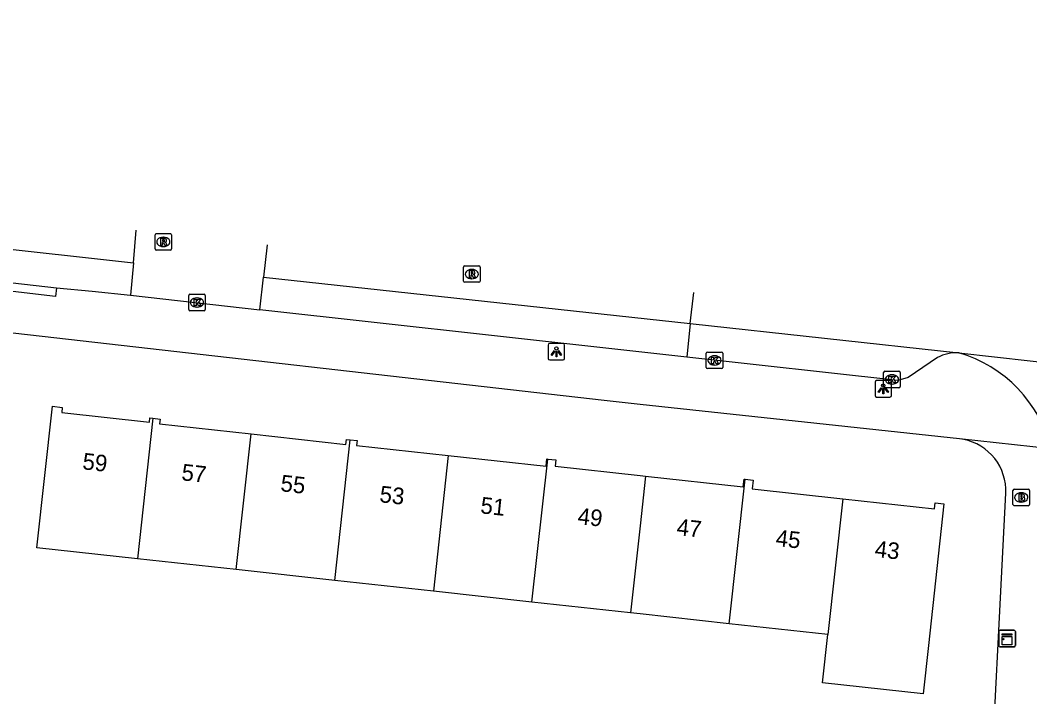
# Model space of a CAD drawing. Extents: x 162026 to 163499, y 387297 to 388169.
# Drawn here: x 162462.5 to 162523.5, y 388096.3 to 388137.2 of the extents above; entities that cross this region are included whole.
import ezdxf

# ---------------------------------------------------------------- set-up
doc = ezdxf.new("R2010")
doc.units = 0
for name, color, linetype in [('IMGEO_Brandkraan', 7, 'Continuous'), ('IMGEO_Kast', 7, 'Continuous'), ('IMGEO_Kolk', 7, 'Continuous'), ('IMGEO_Lichtpunt', 7, 'Continuous'), ('IMGEO_Pand', 7, 'Continuous'), ('IMGEO_Pand_nummerreeks', 7, 'Continuous'), ('IMGEO_Parkeervlak_open', 7, 'Continuous'), ('IMGEO_Rijbaan_lokaal_gesloten', 7, 'Continuous'), ('IMGEO_Rijbaan_lokaal_open', 7, 'Continuous'), ('IMGEO_Rioolput', 7, 'Continuous'), ('IMGEO_Voetpad_open', 7, 'Continuous')]:
    doc.layers.add(name, color=color, linetype=linetype)

msp = doc.modelspace()

# ---------------------------------------------------------------- linework, layer by layer
at = {"layer": 'IMGEO_Brandkraan'}
for p, q in [((162522.531, 388107.9), (162522.531, 388108.752)), ((162522.606, 388108.826), (162523.458, 388108.826)), ((162523.019, 388108.606), (162523.044, 388108.606)), ((162523.532, 388108.752), (162523.532, 388107.9)), ((162523.458, 388107.826), (162522.606, 388107.826)), ((162523.042, 388108.046), (162523.017, 388108.046))]:
    msp.add_line(p, q, dxfattribs=at)
for points in [[(162522.531, 388107.9), (162522.531, 388108.752)], [(162522.606, 388108.826), (162523.458, 388108.826)], [(162522.879, 388108.526), (162522.879, 388108.126), (162523.092, 388108.126)], [(162523.11, 388108.526), (162522.879, 388108.526)], [(162523.058, 388108.445), (162523.004, 388108.445), (162523.004, 388108.369)], [(162523.004, 388108.369), (162523.057, 388108.369)], [(162523.532, 388108.752), (162523.532, 388107.9)], [(162523.458, 388107.826), (162522.606, 388107.826)], [(162523.066, 388108.293), (162523.004, 388108.293), (162523.004, 388108.212)], [(162523.004, 388108.212), (162523.066, 388108.212)]]:
    msp.add_lwpolyline(points, dxfattribs=at)
for centre, radius, start, end in [((162522.608, 388108.75), 0.0765, 91.55205, 178.44795), ((162522.608, 388108.75), 0.0765, 91.55205, 178.44795), ((162523.059, 388108.407), 0.0379, 267.82845, 90.93552), ((162523.114, 388108.381), 0.145, 59.4692, 91.53667), ((162523.139, 388108.428), 0.0922, 285.51372, 58.15012), ((162523.456, 388108.75), 0.0765, 1.55205, 88.44795), ((162523.456, 388108.75), 0.0765, 1.55205, 88.44795), ((162522.608, 388107.902), 0.0765, 181.55205, 268.44795), ((162522.608, 388107.902), 0.0765, 181.55205, 268.44795), ((162523.067, 388108.252), 0.0404, 269.87594, 90.50774), ((162523.098, 388108.377), 0.251, 268.66757, 293.53466), ((162523.144, 388108.236), 0.105, 301.31148, 78.98903), ((162523.456, 388107.902), 0.0765, 271.55205, 358.44795), ((162523.456, 388107.902), 0.0765, 271.55205, 358.44795)]:
    msp.add_arc(centre, radius, start, end, dxfattribs=at)
for centre, major_axis, ratio, start_param, end_param in [((162523.018, 388108.326), (-0.387, 0.002), 0.722429, 4.712389, 7.853982), ((162523.043, 388108.326), (-0.39, 0.002), 0.717154, 1.570796, 4.712389)]:
    msp.add_ellipse(centre, major_axis=major_axis, ratio=ratio, start_param=start_param, end_param=end_param, dxfattribs=at)
at = {"layer": 'IMGEO_Kast'}
for p, q in [((162521.675, 388099.37), (162521.675, 388100.211)), ((162521.675, 388100.211), (162521.675, 388099.37)), ((162521.75, 388100.295), (162522.591, 388100.295)), ((162522.591, 388100.295), (162521.75, 388100.295)), ((162522.675, 388100.22), (162522.675, 388099.379)), ((162522.675, 388099.379), (162522.675, 388100.22)), ((162522.6, 388099.295), (162521.759, 388099.295)), ((162521.759, 388099.295), (162522.6, 388099.295))]:
    msp.add_line(p, q, dxfattribs=at)
for points in [[(162521.87, 388100.085), (162522.47, 388100.085), (162522.47, 388100), (162521.87, 388100), (162521.87, 388100.085)], [(162521.87, 388099.91), (162522.47, 388099.91), (162522.47, 388099.421), (162521.87, 388099.421), (162521.87, 388099.91)]]:
    msp.add_lwpolyline(points, dxfattribs=at)
msp.add_circle((162521.954, 388099.759), 0.0377, dxfattribs=at)
for centre, start, end in [((162521.753, 388100.217), 92.4484, 184.28452), ((162521.753, 388100.217), 92.4484, 184.28452), ((162522.597, 388100.217), 2.4484, 94.28452), ((162522.597, 388100.217), 2.4484, 94.28452), ((162521.753, 388099.373), 182.4484, 274.28452), ((162521.753, 388099.373), 182.4484, 274.28452), ((162522.597, 388099.373), 272.4484, 4.28452), ((162522.597, 388099.373), 272.4484, 4.28452)]:
    msp.add_arc(centre, 0.0779, start, end, dxfattribs=at)
at = {"layer": 'IMGEO_Kolk'}
for p, q in [((162472.794, 388120.608), (162473.646, 388120.608)), ((162472.719, 388119.682), (162472.719, 388120.534)), ((162473.207, 388120.388), (162473.232, 388120.388)), ((162473.72, 388120.534), (162473.72, 388119.682)), ((162473.646, 388119.608), (162472.794, 388119.608)), ((162473.23, 388119.828), (162473.205, 388119.828)), ((162503.997, 388116.184), (162503.997, 388117.036)), ((162504.072, 388117.11), (162504.924, 388117.11)), ((162504.998, 388117.036), (162504.998, 388116.184)), ((162504.508, 388116.33), (162504.483, 388116.33)), ((162504.485, 388116.89), (162504.51, 388116.89)), ((162504.924, 388116.11), (162504.072, 388116.11)), ((162514.717, 388115.031), (162514.717, 388115.883)), ((162514.792, 388115.957), (162515.644, 388115.957)), ((162515.205, 388115.737), (162515.23, 388115.737)), ((162515.718, 388115.883), (162515.718, 388115.031)), ((162515.228, 388115.177), (162515.203, 388115.177)), ((162515.644, 388114.957), (162514.792, 388114.957))]:
    msp.add_line(p, q, dxfattribs=at)
for points in [[(162472.794, 388120.608), (162473.646, 388120.608)], [(162472.719, 388119.682), (162472.719, 388120.534)], [(162473.04, 388120.308), (162473.163, 388120.308), (162473.163, 388120.157), (162473.293, 388120.308), (162473.457, 388120.308), (162473.311, 388120.157), (162473.464, 388119.908), (162473.312, 388119.908), (162473.227, 388120.072), (162473.163, 388120.005), (162473.163, 388119.908), (162473.04, 388119.908), (162473.04, 388120.308)], [(162473.72, 388120.534), (162473.72, 388119.682)], [(162473.646, 388119.608), (162472.794, 388119.608)], [(162503.997, 388116.184), (162503.997, 388117.036)], [(162504.072, 388117.11), (162504.924, 388117.11)], [(162504.998, 388117.036), (162504.998, 388116.184)], [(162504.318, 388116.81), (162504.441, 388116.81), (162504.441, 388116.659), (162504.571, 388116.81), (162504.735, 388116.81), (162504.589, 388116.659), (162504.742, 388116.41), (162504.59, 388116.41), (162504.505, 388116.574), (162504.441, 388116.507), (162504.441, 388116.41), (162504.318, 388116.41), (162504.318, 388116.81)], [(162504.924, 388116.11), (162504.072, 388116.11)], [(162514.717, 388115.031), (162514.717, 388115.883)], [(162514.792, 388115.957), (162515.644, 388115.957)], [(162515.718, 388115.883), (162515.718, 388115.031)], [(162515.038, 388115.657), (162515.161, 388115.657), (162515.161, 388115.506), (162515.291, 388115.657), (162515.455, 388115.657), (162515.309, 388115.506), (162515.462, 388115.257), (162515.31, 388115.257), (162515.225, 388115.421), (162515.161, 388115.354), (162515.161, 388115.257), (162515.038, 388115.257), (162515.038, 388115.657)], [(162515.644, 388114.957), (162514.792, 388114.957)]]:
    msp.add_lwpolyline(points, dxfattribs=at)
for centre, start, end in [((162472.796, 388120.532), 91.55205, 178.44795), ((162472.796, 388120.532), 91.55205, 178.44795), ((162473.644, 388120.532), 1.55205, 88.44795), ((162473.644, 388120.532), 1.55205, 88.44795), ((162472.796, 388119.684), 181.55205, 268.44795), ((162472.796, 388119.684), 181.55205, 268.44795), ((162473.644, 388119.684), 271.55205, 358.44795), ((162473.644, 388119.684), 271.55205, 358.44795), ((162504.074, 388117.034), 91.55205, 178.44795), ((162504.074, 388117.034), 91.55205, 178.44795), ((162504.922, 388117.034), 1.55205, 88.44795), ((162504.922, 388117.034), 1.55205, 88.44795), ((162504.074, 388116.186), 181.55205, 268.44795), ((162504.074, 388116.186), 181.55205, 268.44795), ((162504.922, 388116.186), 271.55205, 358.44795), ((162504.922, 388116.186), 271.55205, 358.44795), ((162514.794, 388115.881), 91.55205, 178.44795), ((162514.794, 388115.881), 91.55205, 178.44795), ((162515.642, 388115.881), 1.55205, 88.44795), ((162515.642, 388115.881), 1.55205, 88.44795), ((162514.794, 388115.033), 181.55205, 268.44795), ((162514.794, 388115.033), 181.55205, 268.44795), ((162515.642, 388115.033), 271.55205, 358.44795), ((162515.642, 388115.033), 271.55205, 358.44795)]:
    msp.add_arc(centre, 0.0765, start, end, dxfattribs=at)
for centre, major_axis, ratio, start_param, end_param in [((162473.206, 388120.108), (-0.387, 0.002), 0.722429, 4.712389, 7.853982), ((162473.231, 388120.108), (-0.39, 0.002), 0.717154, 1.570796, 4.712389), ((162504.484, 388116.61), (-0.387, 0.002), 0.722429, 4.712389, 7.853982), ((162504.509, 388116.61), (-0.39, 0.002), 0.717154, 1.570796, 4.712389), ((162515.204, 388115.457), (-0.387, 0.002), 0.722429, 4.712389, 7.853982), ((162515.229, 388115.457), (-0.39, 0.002), 0.717154, 1.570796, 4.712389)]:
    msp.add_ellipse(centre, major_axis=major_axis, ratio=ratio, start_param=start_param, end_param=end_param, dxfattribs=at)
at = {"layer": 'IMGEO_Lichtpunt'}
for p, q in [((162494.442, 388117.538), (162494.442, 388116.731)), ((162494.442, 388117.538), (162494.442, 388116.731)), ((162495.344, 388117.633), (162494.536, 388117.633)), ((162495.344, 388117.633), (162494.536, 388117.633)), ((162495.438, 388116.731), (162495.438, 388117.538)), ((162495.438, 388116.731), (162495.438, 388117.538)), ((162494.536, 388116.637), (162495.344, 388116.637)), ((162494.536, 388116.637), (162495.344, 388116.637)), ((162514.196, 388115.292), (162514.196, 388114.485)), ((162514.196, 388115.292), (162514.196, 388114.485)), ((162515.098, 388115.387), (162514.29, 388115.387)), ((162515.098, 388115.387), (162514.29, 388115.387)), ((162515.192, 388114.485), (162515.192, 388115.292)), ((162515.192, 388114.485), (162515.192, 388115.292)), ((162514.29, 388114.391), (162515.098, 388114.391)), ((162514.29, 388114.391), (162515.098, 388114.391))]:
    msp.add_line(p, q, dxfattribs=at)
for points in [[(162494.816, 388117.202), (162494.855, 388117.174), (162494.667, 388116.912), (162494.629, 388116.939), (162494.816, 388117.202)], [(162494.918, 388117.154), (162494.965, 388117.154), (162494.965, 388116.832), (162494.918, 388116.832), (162494.918, 388117.154)], [(162495.028, 388117.174), (162495.066, 388117.201), (162495.253, 388116.939), (162495.214, 388116.911), (162495.028, 388117.174)], [(162514.57, 388114.956), (162514.609, 388114.928), (162514.421, 388114.666), (162514.383, 388114.693), (162514.57, 388114.956)], [(162514.672, 388114.908), (162514.719, 388114.908), (162514.719, 388114.586), (162514.672, 388114.586), (162514.672, 388114.908)], [(162514.782, 388114.928), (162514.82, 388114.955), (162515.007, 388114.693), (162514.968, 388114.665), (162514.782, 388114.928)]]:
    msp.add_lwpolyline(points, dxfattribs=at)
for centre in [(162494.941, 388117.336), (162514.695, 388115.09)]:
    msp.add_circle(centre, 0.0994, dxfattribs=at)
for centre, start, end in [((162494.536, 388117.538), 90, 180), ((162494.536, 388117.538), 90, 180), ((162495.344, 388117.538), 0, 90), ((162495.344, 388117.538), 0, 90), ((162494.536, 388116.731), 180, 270), ((162494.536, 388116.731), 180, 270), ((162495.344, 388116.731), 270, 0), ((162495.344, 388116.731), 270, 360), ((162514.29, 388115.292), 90, 180), ((162514.29, 388115.292), 90, 180), ((162515.098, 388115.292), 0, 90), ((162515.098, 388115.292), 0, 90), ((162514.29, 388114.485), 180, 270), ((162514.29, 388114.485), 180, 270), ((162515.098, 388114.485), 270, 0), ((162515.098, 388114.485), 270, 360)]:
    msp.add_arc(centre, 0.0946, start, end, dxfattribs=at)
at = {"layer": 'IMGEO_Pand'}
for points in [[(162469.626, 388104.618), (162463.548, 388105.286), (162464.487, 388113.836), (162465.082, 388113.77), (162465.049, 388113.466), (162470.349, 388112.883), (162470.376, 388113.127), (162470.559, 388113.107)], [(162470.559, 388113.107), (162469.626, 388104.618)], [(162470.559, 388113.107), (162470.99, 388113.059), (162470.958, 388112.77), (162476.487, 388112.163)], [(162475.585, 388103.963), (162476.487, 388112.163)], [(162476.487, 388112.163), (162482.22, 388111.533), (162482.253, 388111.832), (162482.478, 388111.807)], [(162481.544, 388103.308), (162482.478, 388111.807)], [(162482.478, 388111.807), (162482.893, 388111.762), (162482.861, 388111.473), (162488.406, 388110.864)], [(162488.406, 388110.864), (162487.504, 388102.653)], [(162488.406, 388110.864), (162494.323, 388110.214), (162494.371, 388110.653), (162494.414, 388110.648)], [(162493.463, 388101.998), (162494.414, 388110.648)], [(162494.414, 388110.648), (162494.912, 388110.594), (162494.87, 388110.212), (162500, 388109.648), (162500.331, 388109.612)], [(162500.331, 388109.612), (162500, 388106.6), (162499.422, 388101.344)], [(162500.331, 388109.612), (162506.23, 388108.964), (162506.28, 388109.426), (162506.341, 388109.419)], [(162505.381, 388100.689), (162506.341, 388109.419)], [(162506.341, 388109.419), (162506.826, 388109.366), (162506.769, 388108.841), (162512.242, 388108.239)], [(162512.242, 388108.239), (162517.781, 388107.63), (162517.822, 388108.004), (162518.36, 388107.945), (162517.418, 388099.366), (162517.099, 388096.458), (162511.02, 388097.125), (162511.34, 388100.034)], [(162512.242, 388108.239), (162511.34, 388100.034)], [(162475.585, 388103.963), (162469.626, 388104.618)], [(162481.544, 388103.308), (162475.585, 388103.963)], [(162487.504, 388102.653), (162481.544, 388103.308)], [(162493.463, 388101.998), (162487.504, 388102.653)], [(162499.422, 388101.344), (162493.463, 388101.998)], [(162505.381, 388100.689), (162500, 388101.28), (162499.422, 388101.344)], [(162511.34, 388100.034), (162505.381, 388100.689)]]:
    msp.add_lwpolyline(points, dxfattribs=at)
at = {"layer": 'IMGEO_Parkeervlak_open'}
msp.add_lwpolyline([(162503.034, 388118.829), (162502.816, 388116.809)], dxfattribs=at)
at = {"layer": 'IMGEO_Rijbaan_lokaal_gesloten'}
for points in [[(162337.026, 388137.174), (162364.801, 388134.263), (162404.144, 388129.742), (162469.382, 388122.511)], [(162503.034, 388118.829), (162519.26, 388117.061)], [(162519.26, 388117.061), (162536.511, 388115.13)]]:
    msp.add_lwpolyline(points, dxfattribs=at)
at = {"layer": 'IMGEO_Rijbaan_lokaal_open'}
for points in [[(162469.382, 388122.511), (162469.552, 388124.479), (162469.552, 388124.48)], [(162477.466, 388123.596), (162477.466, 388123.595), (162477.241, 388121.64)], [(162469.382, 388122.511), (162469.212, 388120.556)], [(162477.014, 388119.673), (162477.241, 388121.64)], [(162477.241, 388121.64), (162503.034, 388118.829)], [(162503.034, 388118.829), (162503.237, 388120.717)], [(162469.212, 388120.556), (162477.014, 388119.673)]]:
    msp.add_lwpolyline(points, dxfattribs=at)
msp.add_arc((162517.015, 388109.309), 8.071, 14.01897, 73.8469, dxfattribs=at)
at = {"layer": 'IMGEO_Rioolput'}
for p, q in [((162470.759, 388124.27), (162471.611, 388124.27)), ((162470.684, 388123.344), (162470.684, 388124.196)), ((162471.172, 388124.05), (162471.197, 388124.05)), ((162471.685, 388124.196), (162471.685, 388123.344)), ((162471.611, 388123.27), (162470.759, 388123.27)), ((162471.195, 388123.49), (162471.17, 388123.49)), ((162489.326, 388121.402), (162489.326, 388122.254)), ((162489.401, 388122.328), (162490.253, 388122.328)), ((162489.814, 388122.108), (162489.839, 388122.108)), ((162490.327, 388122.254), (162490.327, 388121.402)), ((162490.253, 388121.328), (162489.401, 388121.328)), ((162489.837, 388121.548), (162489.812, 388121.548))]:
    msp.add_line(p, q, dxfattribs=at)
for points in [[(162470.759, 388124.27), (162471.611, 388124.27)], [(162470.684, 388123.344), (162470.684, 388124.196)], [(162471.273, 388123.968), (162471.021, 388123.97), (162471.021, 388123.57)], [(162471.021, 388123.57), (162471.145, 388123.57), (162471.145, 388123.732), (162471.156, 388123.732)], [(162471.199, 388123.889), (162471.145, 388123.889), (162471.145, 388123.808)], [(162471.145, 388123.808), (162471.197, 388123.808)], [(162471.203, 388123.703), (162471.274, 388123.57), (162471.414, 388123.57), (162471.349, 388123.696)], [(162471.685, 388124.196), (162471.685, 388123.344)], [(162471.611, 388123.27), (162470.759, 388123.27)], [(162489.326, 388121.402), (162489.326, 388122.254)], [(162489.401, 388122.328), (162490.253, 388122.328)], [(162489.915, 388122.026), (162489.663, 388122.028), (162489.663, 388121.628)], [(162489.663, 388121.628), (162489.787, 388121.628), (162489.787, 388121.79), (162489.798, 388121.79)], [(162489.841, 388121.947), (162489.787, 388121.947), (162489.787, 388121.866)], [(162489.787, 388121.866), (162489.839, 388121.866)], [(162490.327, 388122.254), (162490.327, 388121.402)], [(162490.253, 388121.328), (162489.401, 388121.328)], [(162489.845, 388121.761), (162489.916, 388121.628), (162490.056, 388121.628), (162489.991, 388121.754)]]:
    msp.add_lwpolyline(points, dxfattribs=at)
for centre, radius, start, end in [((162470.761, 388124.194), 0.0765, 91.55205, 178.44795), ((162470.761, 388124.194), 0.0765, 91.55205, 178.44795), ((162471.609, 388124.194), 0.0765, 1.55205, 88.44795), ((162471.609, 388124.194), 0.0765, 1.55205, 88.44795), ((162471.155, 388123.679), 0.0533, 26.02933, 88.69889), ((162471.181, 388123.997), 0.19, 274.7715, 282.96867), ((162471.205, 388123.793), 0.0964, 77.00612, 93.18647), ((162471.219, 388123.85), 0.0378, 276.66336, 79.67722), ((162471.272, 388123.858), 0.109, 350.36119, 89.41601), ((162471.27, 388123.858), 0.112, 277.58423, 350.98172), ((162471.254, 388123.643), 0.108, 29.51342, 73.79051), ((162470.761, 388123.346), 0.0765, 181.55205, 268.44795), ((162470.761, 388123.346), 0.0765, 181.55205, 268.44795), ((162471.609, 388123.346), 0.0765, 271.55205, 358.44795), ((162471.609, 388123.346), 0.0765, 271.55205, 358.44795), ((162489.403, 388122.252), 0.0765, 91.55205, 178.44795), ((162489.403, 388122.252), 0.0765, 91.55205, 178.44795), ((162489.797, 388121.737), 0.0533, 26.02933, 88.69889), ((162489.823, 388122.055), 0.19, 274.7715, 282.96867), ((162489.847, 388121.851), 0.0964, 77.00612, 93.18647), ((162489.861, 388121.908), 0.0378, 276.66336, 79.67722), ((162489.914, 388121.916), 0.109, 350.36119, 89.41601), ((162489.912, 388121.916), 0.112, 277.58423, 350.98172), ((162489.896, 388121.701), 0.108, 29.51342, 73.79051), ((162490.251, 388122.252), 0.0765, 1.55205, 88.44795), ((162490.251, 388122.252), 0.0765, 1.55205, 88.44795), ((162489.403, 388121.404), 0.0765, 181.55205, 268.44795), ((162489.403, 388121.404), 0.0765, 181.55205, 268.44795), ((162490.251, 388121.404), 0.0765, 271.55205, 358.44795), ((162490.251, 388121.404), 0.0765, 271.55205, 358.44795)]:
    msp.add_arc(centre, radius, start, end, dxfattribs=at)
for centre, major_axis, ratio, start_param, end_param in [((162471.171, 388123.77), (-0.387, 0.002), 0.722429, 4.712389, 7.853982), ((162471.196, 388123.77), (-0.39, 0.002), 0.717154, 1.570796, 4.712389), ((162489.813, 388121.828), (-0.387, 0.002), 0.722429, 4.712389, 7.853982), ((162489.838, 388121.828), (-0.39, 0.002), 0.717154, 1.570796, 4.712389)]:
    msp.add_ellipse(centre, major_axis=major_axis, ratio=ratio, start_param=start_param, end_param=end_param, dxfattribs=at)
at = {"layer": 'IMGEO_Voetpad_open'}
for points in [[(162464.734, 388120.996), (162464.672, 388120.479), (162457.771, 388121.284), (162457.831, 388121.78)], [(162457.831, 388121.78), (162464.734, 388120.996)], [(162464.734, 388120.996), (162466.889, 388120.801), (162469.212, 388120.556)], [(162502.816, 388116.809), (162498.114, 388117.331), (162477.014, 388119.673)], [(162519.299, 388111.862), (162500, 388113.941), (162497.829, 388114.188), (162461.383, 388118.329)], [(162517.972, 388116.775), (162516.196, 388115.584), (162515.573, 388115.395), (162502.816, 388116.809)], [(162521.03, 388087.62), (162522.093, 388108.592), (162522.094, 388108.872), (162522.071, 388109.151), (162522.022, 388109.427), (162521.949, 388109.698), (162521.852, 388109.961), (162521.732, 388110.214), (162521.59, 388110.455), (162521.427, 388110.683), (162521.244, 388110.895), (162521.043, 388111.09), (162520.826, 388111.267), (162520.593, 388111.423), (162520.348, 388111.558), (162520.091, 388111.67), (162519.825, 388111.759), (162519.553, 388111.824), (162519.299, 388111.862)], [(162524.845, 388111.264), (162519.299, 388111.862)]]:
    msp.add_lwpolyline(points, dxfattribs=at)
msp.add_arc((162519.095, 388114.76), 2.307, 85.90588, 119.13289, dxfattribs=at)

# ---------------------------------------------------------------- texts
at = {"layer": 'IMGEO_Pand_nummerreeks'}
for s, rotation, p in [('59', 353.68461, (162466.264, 388110.031)), ('57', 353.68461, (162472.249, 388109.369)), ('55', 353.68461, (162478.234, 388108.707)), ('53', 353.68461, (162484.219, 388108.044)), ('51', 353.68601, (162490.316, 388107.37)), ('49', 353.68461, (162496.189, 388106.719)), ('47', 353.68601, (162502.174, 388106.058)), ('45', 353.68461, (162508.159, 388105.395)), ('43', 353.68601, (162514.144, 388104.733))]:
    msp.add_text(s, height=1, rotation=rotation, dxfattribs=at).set_placement(p)

doc.saveas('drawing.dxf')
